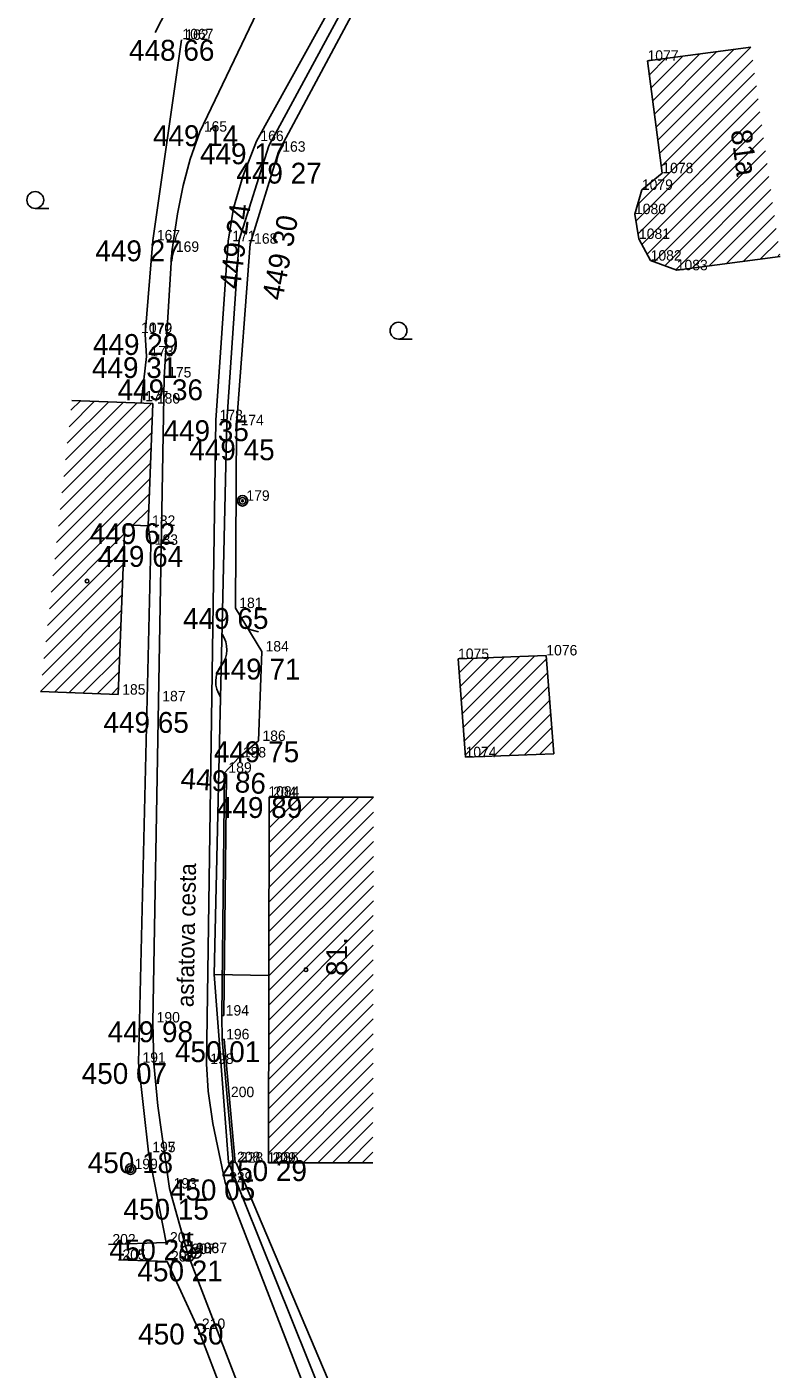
# Model space of a CAD drawing. Extents: x -559180 to -551373, y -1076947 to -1072071.
# Drawn here: x -553831.9 to -553795.8, y -1074969.2 to -1074904.8 of the extents above; entities that cross this region are included whole.
import ezdxf

# ---------------------------------------------------------------- set-up
doc = ezdxf.new("R2010")
doc.units = 0
for name, color, linetype in [('12_PLOTY', 7, 'Continuous'), ('13_PLOTY', 7, 'Continuous'), ('14_BUDOVY', 7, 'Continuous'), ('17_KOMUNIKACE', 7, 'Continuous'), ('18_POLOHOPIS', 7, 'Continuous'), ('1_VODA_ZN', 7, 'Continuous'), ('20_EL_ZN', 7, 'Continuous'), ('28_VODA', 7, 'Continuous'), ('2_VODOVOD', 7, 'Continuous'), ('30_SDEL_ZN', 7, 'Continuous'), ('32', 7, 'Continuous'), ('3_BODY', 7, 'Continuous'), ('45_ZN_KULTURY', 7, 'Continuous'), ('47_ZN_STAV_OBJ$', 7, 'Continuous'), ('52_POPIS_UCELOVY', 7, 'Continuous'), ('54_C_POPISNA', 7, 'Continuous'), ('6_VYSKY', 7, 'Continuous')]:
    doc.layers.add(name, color=color, linetype=linetype)

# ---------------------------------------------------------------- blocks, each defined once
blk = doc.blocks.new('POINT_DISPLAY')
blk.add_line((0, 0), (0, 0))
blk = doc.blocks.new('SLB')
at = {"layer": '20_EL_ZN'}
for radius in [0.25, 0.158, 0.05]:
    blk.add_circle((0, 0), radius, dxfattribs=at)
blk = doc.blocks.new('BZ')
at = {"layer": '47_ZN_STAV_OBJ$'}
blk.add_circle((0, 0), 0.0875, dxfattribs=at)
blk = doc.blocks.new('ZAHRAD')
at = {"layer": '45_ZN_KULTURY'}
blk.add_line((0, 0), (0.65, 0.003), dxfattribs=at)
blk.add_circle((0, 0.403), 0.403, dxfattribs=at)
blk = doc.blocks.new('HYP')
at = {"layer": '1_VODA_ZN'}
for p, q in [((-0.25, 0.9), (0.25, 0.9)), ((0, 0.375), (0, 0.9)), ((-0.265, -0.265), (0.265, 0.265))]:
    blk.add_line(p, q, dxfattribs=at)
blk.add_circle((0, 0), 0.375, dxfattribs=at)
blk = doc.blocks.new('SV')
at = {"layer": '1_VODA_ZN'}
blk.add_circle((0, 0), 0.25, dxfattribs=at)
blk = doc.blocks.new('SDEP')
at = {"layer": '30_SDEL_ZN'}
for centre, radius, start, end in [((0.75, -1.001), 1.251, 53.1529, 126.84692), ((2.25, 1), 1.25, 233.13001, 306.86981)]:
    blk.add_arc(centre, radius, start, end, dxfattribs=at)

msp = doc.modelspace()

# ---------------------------------------------------------------- linework, layer by layer
at = {"layer": '12_PLOTY'}
for p, q in [((-553819.86, -1074910.82), (-553815.76, -1074903.17)), ((-553824.51, -1074905.46), (-553825.87, -1074915.07)), ((-553821.21, -1074915.23), (-553819.86, -1074910.82)), ((-553825.87, -1074915.07), (-553826.24, -1074919.56)), ((-553821.86, -1074923.93), (-553821.21, -1074915.23)), ((-553826.24, -1074919.56), (-553826.18, -1074920.63)), ((-553826.18, -1074920.63), (-553826.44, -1074922.868)), ((-553821.92, -1074932.69), (-553821.86, -1074923.93)), ((-553826.1, -1074928.75), (-553825.97, -1074929.66)), ((-553825.97, -1074929.66), (-553826.56, -1074954.48)), ((-553821.92, -1074932.69), (-553820.66, -1074934.77)), ((-553820.66, -1074934.77), (-553821.92, -1074932.69)), ((-553821.299, -1074933.716), (-553821.184, -1074933.221)), ((-553821.297, -1074933.709), (-553820.809, -1074933.822)), ((-553820.66, -1074934.77), (-553820.81, -1074939.06)), ((-553820.81, -1074939.06), (-553821.75, -1074939.85)), ((-553821.75, -1074939.85), (-553822.44, -1074940.58)), ((-553822.44, -1074940.58), (-553822.57, -1074952.22)), ((-553822.341, -1074940.674), (-553822.47, -1074952.221)), ((-553822.47, -1074952.221), (-553822.341, -1074940.674)), ((-553822.341, -1074940.674), (-553822.44, -1074940.58)), ((-553822.57, -1074952.22), (-553822.55, -1074953.36)), ((-553822.57, -1074952.22), (-553822.47, -1074952.221)), ((-553822.55, -1074953.36), (-553822.45, -1074953.351)), ((-553822.55, -1074953.36), (-553822.32, -1074956.13)), ((-553821.928, -1074959.265), (-553822.45, -1074953.351)), ((-553826.56, -1074954.48), (-553826.09, -1074958.77)), ((-553822.32, -1074956.13), (-553822.03, -1074959.25)), ((-553826.09, -1074958.77), (-553825.24, -1074963.1)), ((-553822.03, -1074959.25), (-553821.89, -1074959.27)), ((-553814.56, -1074976.55), (-553821.89, -1074959.27)), ((-553825.24, -1074963.1), (-553828, -1074963.19)), ((-553827.52, -1074963.93), (-553825.19, -1074964.01)), ((-553825.19, -1074964.01), (-553823.71, -1074967.24)), ((-553823.71, -1074967.24), (-553821.87, -1074972.02))]:
    msp.add_line(p, q, dxfattribs=at)
at = {"layer": '13_PLOTY'}
for p, q in [((-553816.21, -1074902.93), (-553820.31, -1074910.54)), ((-553820.31, -1074910.54), (-553821.74, -1074915.04)), ((-553821.74, -1074915.04), (-553822.33, -1074923.75)), ((-553822.33, -1074923.75), (-553822.93, -1074950.25)), ((-553822.93, -1074950.25), (-553822.25, -1074959.25)), ((-553822.25, -1074959.25), (-553816.63, -1074973.23))]:
    msp.add_line(p, q, dxfattribs=at)
at = {"layer": '14_BUDOVY'}
for p, q in [((-553797.213, -1074905.807), (-553802.17, -1074906.46)), ((-553802.17, -1074906.46), (-553801.46, -1074911.85)), ((-553801.46, -1074911.85), (-553802.44, -1074912.65)), ((-553802.44, -1074912.65), (-553802.77, -1074913.81)), ((-553802.77, -1074913.81), (-553802.58, -1074915)), ((-553802.58, -1074915), (-553802.02, -1074916.04)), ((-553802.02, -1074916.04), (-553800.77, -1074916.5)), ((-553795.813, -1074915.847), (-553800.77, -1074916.5)), ((-553829.751, -1074922.738), (-553825.87, -1074922.89)), ((-553825.87, -1074922.89), (-553826.1, -1074928.75)), ((-553827.211, -1074928.706), (-553827.53, -1074936.84)), ((-553827.211, -1074928.706), (-553826.1, -1074928.75)), ((-553811.25, -1074935.13), (-553807.02, -1074934.96)), ((-553806.66, -1074939.67), (-553807.02, -1074934.96)), ((-553810.89, -1074939.84), (-553811.25, -1074935.13)), ((-553831.266, -1074936.693), (-553827.53, -1074936.84)), ((-553810.89, -1074939.84), (-553806.66, -1074939.67)), ((-553820.3, -1074941.75), (-553820.33, -1074959.27)), ((-553815.3, -1074941.759), (-553820.3, -1074941.75)), ((-553815.33, -1074959.279), (-553820.33, -1074959.27))]:
    msp.add_line(p, q, dxfattribs=at)
at = {"layer": '17_KOMUNIKACE'}
for p, q in [((-553816.7, -1074902.7), (-553820.91, -1074910.31)), ((-553820.31, -1074902.95), (-553823.62, -1074909.86)), ((-553824.96, -1074915.62), (-553825.33, -1074921.64)), ((-553822.26, -1074915.11), (-553822.86, -1074923.69)), ((-553825.33, -1074921.64), (-553825.61, -1074937.16)), ((-553822.86, -1074923.69), (-553823.31, -1074954.54)), ((-553825.61, -1074937.16), (-553825.88, -1074952.55)), ((-553825.07, -1074960.51), (-553824.2, -1074963.65)), ((-553822.41, -1074960.22), (-553817.76, -1074972.21)), ((-553824.2, -1074963.65), (-553821.43, -1074970.84))]:
    msp.add_line(p, q, dxfattribs=at)
for points in [[(-553823.62, -1074909.86), (-553824.085, -1074911.172), (-553824.42, -1074912.436), (-553824.692, -1074913.8), (-553824.96, -1074915.62)], [(-553820.91, -1074910.31), (-553821.57, -1074912.013), (-553822.004, -1074913.531), (-553822.26, -1074915.11)], [(-553825.88, -1074952.55), (-553825.824, -1074954.517), (-553825.636, -1074956.539), (-553825.07, -1074960.51)], [(-553823.31, -1074954.54), (-553823.227, -1074955.846), (-553823.008, -1074957.398), (-553822.41, -1074960.22)]]:
    msp.add_lwpolyline(points, dxfattribs=at)
at = {"layer": '18_POLOHOPIS'}
msp.add_line((-553822.93, -1074950.25), (-553820.315, -1074950.293), dxfattribs=at)
at = {"layer": '28_VODA'}
msp.add_line((-553818.029, -1074889.804), (-553825.763, -1074905.112), dxfattribs=at)
at = {"layer": '2_VODOVOD'}
for p, q in [((-553823.81, -1074963.6), (-553824.19, -1074963.61)), ((-553823.491, -1074963.369), (-553823.81, -1074963.6))]:
    msp.add_line(p, q, dxfattribs=at)
at = {"layer": '32'}
for p, q in [((-553801.834, -1074909.013), (-553798.842, -1074906.022)), ((-553801.751, -1074909.638), (-553798.027, -1074905.914)), ((-553801.669, -1074910.263), (-553797.213, -1074905.807)), ((-553802.163, -1074906.514), (-553802.099, -1074906.451)), ((-553802.081, -1074907.139), (-553801.285, -1074906.343)), ((-553801.998, -1074907.764), (-553800.471, -1074906.236)), ((-553801.916, -1074908.389), (-553799.656, -1074906.129)), ((-553801.587, -1074910.888), (-553797.126, -1074906.428)), ((-553801.504, -1074911.513), (-553797.04, -1074907.048)), ((-553802.641, -1074913.356), (-553796.953, -1074907.669)), ((-553802.717, -1074914.14), (-553796.867, -1074908.289)), ((-553802.62, -1074914.75), (-553796.78, -1074908.91)), ((-553802.434, -1074915.271), (-553796.694, -1074909.53)), ((-553802.187, -1074915.73), (-553796.607, -1074910.151)), ((-553801.851, -1074916.102), (-553796.521, -1074910.772)), ((-553801.334, -1074916.292), (-553796.434, -1074911.392)), ((-553800.817, -1074916.483), (-553796.348, -1074912.013)), ((-553800.03, -1074916.403), (-553796.261, -1074912.633)), ((-553799.216, -1074916.295), (-553796.175, -1074913.254)), ((-553798.402, -1074916.188), (-553796.088, -1074913.874)), ((-553797.587, -1074916.081), (-553796.002, -1074914.495)), ((-553796.773, -1074915.973), (-553795.915, -1074915.116)), ((-553795.958, -1074915.866), (-553795.828, -1074915.736)), ((-553829.802, -1074923.208), (-553829.348, -1074922.754)), ((-553830.233, -1074927.174), (-553825.945, -1074922.887)), ((-553830.147, -1074926.381), (-553826.626, -1074922.86)), ((-553830.06, -1074925.588), (-553827.306, -1074922.834)), ((-553829.974, -1074924.795), (-553827.987, -1074922.807)), ((-553829.888, -1074924.001), (-553828.667, -1074922.78)), ((-553830.319, -1074927.968), (-553825.896, -1074923.545)), ((-553830.405, -1074928.761), (-553825.925, -1074924.281)), ((-553830.491, -1074929.554), (-553825.953, -1074925.017)), ((-553830.577, -1074930.347), (-553825.982, -1074925.752)), ((-553830.663, -1074931.14), (-553826.011, -1074926.488)), ((-553830.749, -1074931.934), (-553826.04, -1074927.224)), ((-553826.83, -1074928.721), (-553826.069, -1074927.96)), ((-553830.835, -1074932.727), (-553827.227, -1074929.119)), ((-553826.149, -1074928.748), (-553826.098, -1074928.696)), ((-553830.922, -1074933.52), (-553827.256, -1074929.855)), ((-553831.008, -1074934.313), (-553827.285, -1074930.591)), ((-553831.094, -1074935.107), (-553827.314, -1074931.327)), ((-553831.18, -1074935.9), (-553827.343, -1074932.063)), ((-553831.266, -1074936.693), (-553827.371, -1074932.798)), ((-553830.586, -1074936.72), (-553827.4, -1074933.534)), ((-553829.905, -1074936.747), (-553827.429, -1074934.27)), ((-553810.999, -1074938.414), (-553807.566, -1074934.982)), ((-553829.225, -1074936.773), (-553827.458, -1074935.006)), ((-553811.2, -1074935.787), (-553810.513, -1074935.1)), ((-553811.15, -1074936.444), (-553809.777, -1074935.071)), ((-553811.099, -1074937.101), (-553809.04, -1074935.041)), ((-553811.049, -1074937.758), (-553808.303, -1074935.012)), ((-553810.949, -1074939.071), (-553807.007, -1074935.13)), ((-553828.545, -1074936.8), (-553827.487, -1074935.742)), ((-553810.899, -1074939.728), (-553806.957, -1074935.787)), ((-553827.864, -1074936.827), (-553827.516, -1074936.478)), ((-553810.279, -1074939.815), (-553806.907, -1074936.443)), ((-553809.542, -1074939.786), (-553806.856, -1074937.1)), ((-553808.805, -1074939.756), (-553806.806, -1074937.757)), ((-553808.068, -1074939.727), (-553806.756, -1074938.414)), ((-553807.332, -1074939.697), (-553806.706, -1074939.071)), ((-553820.309, -1074946.768), (-553815.3, -1074941.759)), ((-553820.307, -1074946.059), (-553816.006, -1074941.758)), ((-553820.306, -1074945.351), (-553816.712, -1074941.756)), ((-553820.305, -1074944.643), (-553817.418, -1074941.755)), ((-553820.304, -1074943.934), (-553818.123, -1074941.754)), ((-553820.303, -1074943.226), (-553818.829, -1074941.753)), ((-553820.301, -1074942.518), (-553819.535, -1074941.751)), ((-553820.3, -1074941.809), (-553820.241, -1074941.75)), ((-553820.31, -1074947.476), (-553815.301, -1074942.467)), ((-553820.311, -1074948.184), (-553815.302, -1074943.176)), ((-553820.312, -1074948.893), (-553815.304, -1074943.884)), ((-553820.313, -1074949.601), (-553815.305, -1074944.592)), ((-553820.315, -1074950.309), (-553815.306, -1074945.301)), ((-553820.316, -1074951.018), (-553815.307, -1074946.009)), ((-553820.317, -1074951.726), (-553815.308, -1074946.717)), ((-553820.318, -1074952.434), (-553815.31, -1074947.426)), ((-553820.32, -1074953.142), (-553815.311, -1074948.134)), ((-553820.321, -1074953.851), (-553815.312, -1074948.842)), ((-553820.322, -1074954.559), (-553815.313, -1074949.551)), ((-553820.323, -1074955.267), (-553815.315, -1074950.259)), ((-553820.324, -1074955.976), (-553815.316, -1074950.967)), ((-553820.326, -1074956.684), (-553815.317, -1074951.675)), ((-553820.327, -1074957.392), (-553815.318, -1074952.384)), ((-553820.328, -1074958.101), (-553815.319, -1074953.092)), ((-553820.329, -1074958.809), (-553815.321, -1074953.8)), ((-553820.084, -1074959.27), (-553815.322, -1074954.509)), ((-553819.378, -1074959.272), (-553815.323, -1074955.217)), ((-553818.672, -1074959.273), (-553815.324, -1074955.925)), ((-553817.966, -1074959.274), (-553815.325, -1074956.634)), ((-553817.26, -1074959.276), (-553815.327, -1074957.342)), ((-553816.554, -1074959.277), (-553815.328, -1074958.05)), ((-553815.849, -1074959.278), (-553815.329, -1074958.759))]:
    msp.add_line(p, q, dxfattribs=at)

# ---------------------------------------------------------------- block references
at = {"layer": '12_PLOTY'}
msp.add_blockref('POINT_DISPLAY', (-553826.09, -1074958.77), dxfattribs=at)
at = {"layer": '1_VODA_ZN'}
for name, p in [('POINT_DISPLAY', (-553824.51, -1074905.46)), ('POINT_DISPLAY', (-553824.46, -1074905.43)), ('POINT_DISPLAY', (-553802.17, -1074906.46)), ('POINT_DISPLAY', (-553823.62, -1074909.86)), ('POINT_DISPLAY', (-553820.91, -1074910.31)), ('POINT_DISPLAY', (-553819.86, -1074910.82)), ('POINT_DISPLAY', (-553801.46, -1074911.85)), ('POINT_DISPLAY', (-553802.44, -1074912.65)), ('POINT_DISPLAY', (-553802.77, -1074913.81)), ('POINT_DISPLAY', (-553802.58, -1074915)), ('POINT_DISPLAY', (-553825.87, -1074915.07)), ('POINT_DISPLAY', (-553824.96, -1074915.62)), ('POINT_DISPLAY', (-553822.26, -1074915.11)), ('POINT_DISPLAY', (-553821.353, -1074915.104)), ('POINT_DISPLAY', (-553821.21, -1074915.23)), ('POINT_DISPLAY', (-553802.02, -1074916.04)), ('POINT_DISPLAY', (-553800.77, -1074916.5)), ('POINT_DISPLAY', (-553826.44, -1074919.51)), ('POINT_DISPLAY', (-553826.24, -1074919.56)), ('POINT_DISPLAY', (-553826.18, -1074920.63)), ('POINT_DISPLAY', (-553825.33, -1074921.64)), ('POINT_DISPLAY', (-553826.43, -1074922.78)), ('POINT_DISPLAY', (-553825.87, -1074922.89)), ('POINT_DISPLAY', (-553822.86, -1074923.69)), ('POINT_DISPLAY', (-553821.86, -1074923.93)), ('POINT_DISPLAY', (-553821.58, -1074927.55)), ('POINT_DISPLAY', (-553826.1, -1074928.75)), ('POINT_DISPLAY', (-553825.97, -1074929.66)), ('POINT_DISPLAY', (-553821.92, -1074932.69)), ('POINT_DISPLAY', (-553820.66, -1074934.77)), ('POINT_DISPLAY', (-553807.02, -1074934.96)), ('POINT_DISPLAY', (-553811.25, -1074935.13)), ('POINT_DISPLAY', (-553827.53, -1074936.84)), ('POINT_DISPLAY', (-553825.61, -1074937.16)), ('POINT_DISPLAY', (-553820.81, -1074939.06)), ('POINT_DISPLAY', (-553821.75, -1074939.85)), ('POINT_DISPLAY', (-553810.89, -1074939.84)), ('POINT_DISPLAY', (-553822.44, -1074940.58)), ('POINT_DISPLAY', (-553820.34, -1074941.73)), ('POINT_DISPLAY', (-553820.3, -1074941.75)), ('POINT_DISPLAY', (-553822.57, -1074952.22)), ('POINT_DISPLAY', (-553825.88, -1074952.55)), ('POINT_DISPLAY', (-553822.55, -1074953.36)), ('POINT_DISPLAY', (-553826.56, -1074954.48)), ('POINT_DISPLAY', (-553823.31, -1074954.54)), ('POINT_DISPLAY', (-553822.32, -1074956.13)), ('POINT_DISPLAY', (-553826.09, -1074958.77)), ('POINT_DISPLAY', (-553822.03, -1074959.25)), ('POINT_DISPLAY', (-553821.89, -1074959.27)), ('POINT_DISPLAY', (-553820.38, -1074959.27)), ('POINT_DISPLAY', (-553820.33, -1074959.27)), ('POINT_DISPLAY', (-553826.94, -1074959.58)), ('POINT_DISPLAY', (-553825.07, -1074960.51)), ('POINT_DISPLAY', (-553822.41, -1074960.22)), ('POINT_DISPLAY', (-553828, -1074963.19)), ('POINT_DISPLAY', (-553825.24, -1074963.1)), ('HYP', (-553824.19, -1074963.61)), ('POINT_DISPLAY', (-553827.52, -1074963.93)), ('POINT_DISPLAY', (-553825.542, -1074963.609)), ('POINT_DISPLAY', (-553824.2, -1074963.65)), ('POINT_DISPLAY', (-553824.19, -1074963.61)), ('SV', (-553823.81, -1074963.6)), ('POINT_DISPLAY', (-553823.81, -1074963.6)), ('POINT_DISPLAY', (-553825.19, -1074964.01)), ('POINT_DISPLAY', (-553823.71, -1074967.24))]:
    msp.add_blockref(name, p, dxfattribs=at)
at = {"layer": '20_EL_ZN'}
for p in [(-553821.58, -1074927.55), (-553826.94, -1074959.58)]:
    msp.add_blockref('SLB', p, dxfattribs=at)
at = {"layer": '30_SDEL_ZN', "xscale": 1.0000001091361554, "yscale": 1.0000001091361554, "rotation": 88.70295162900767}
msp.add_blockref('SDEP', (-553822.629, -1074936.946), dxfattribs=at)
at = {"layer": '32'}
for p in [(-553797.213, -1074905.807), (-553811.25, -1074935.13), (-553831.266, -1074936.693), (-553815.3, -1074941.759)]:
    msp.add_blockref('POINT_DISPLAY', p, dxfattribs=at)
at = {"layer": '45_ZN_KULTURY'}
for p in [(-553831.511, -1074913.538), (-553814.104, -1074919.801)]:
    msp.add_blockref('ZAHRAD', p, dxfattribs=at)
at = {"layer": '47_ZN_STAV_OBJ$'}
for p in [(-553829.029, -1074931.4), (-553818.539, -1074950.026)]:
    msp.add_blockref('BZ', p, dxfattribs=at)

# ---------------------------------------------------------------- texts
at = {"layer": '3_BODY'}
for s, p in [('1067', (-553824.46, -1074905.43)), (' 162', (-553824.51, -1074905.46)), ('1077', (-553802.17, -1074906.46)), (' 165', (-553823.62, -1074909.86)), (' 166', (-553820.91, -1074910.31)), (' 163', (-553819.86, -1074910.82)), ('1078', (-553801.46, -1074911.85)), ('1079', (-553802.44, -1074912.65)), ('1080', (-553802.77, -1074913.81)), (' 167', (-553825.87, -1074915.07)), (' 171', (-553822.26, -1074915.11)), (' 168', (-553821.21, -1074915.23)), ('1081', (-553802.58, -1074915)), (' 169', (-553824.96, -1074915.62)), ('1082', (-553802.02, -1074916.04)), ('1083', (-553800.77, -1074916.5)), ('1070', (-553826.44, -1074919.51)), (' 172', (-553826.24, -1074919.56)), (' 173', (-553826.18, -1074920.63)), (' 175', (-553825.33, -1074921.64)), (' 177', (-553826.43, -1074922.78)), (' 180', (-553825.87, -1074922.89)), (' 178', (-553822.86, -1074923.69)), (' 174', (-553821.86, -1074923.93)), (' 179', (-553821.58, -1074927.55)), (' 182', (-553826.1, -1074928.75)), (' 183', (-553825.97, -1074929.66)), (' 181', (-553821.92, -1074932.69)), (' 184', (-553820.66, -1074934.77)), ('1075', (-553811.25, -1074935.13)), ('1076', (-553807.02, -1074934.96)), (' 185', (-553827.53, -1074936.84)), (' 187', (-553825.61, -1074937.16)), (' 186', (-553820.81, -1074939.06)), (' 188', (-553821.75, -1074939.85)), ('1074', (-553810.89, -1074939.84)), (' 189', (-553822.44, -1074940.58)), ('1084', (-553820.34, -1074941.73)), (' 204', (-553820.3, -1074941.75)), (' 194', (-553822.57, -1074952.22)), (' 190', (-553825.88, -1074952.55)), (' 196', (-553822.55, -1074953.36)), (' 191', (-553826.56, -1074954.48)), (' 198', (-553823.31, -1074954.54)), (' 200', (-553822.32, -1074956.13)), (' 195', (-553826.09, -1074958.77)), (' 197', (-553826.09, -1074958.77)), (' 208', (-553822.03, -1074959.25)), (' 228', (-553821.89, -1074959.27)), ('1085', (-553820.38, -1074959.27)), (' 209', (-553820.33, -1074959.27)), (' 199', (-553826.94, -1074959.58)), (' 193', (-553825.07, -1074960.51)), (' 229', (-553822.41, -1074960.22)), (' 201', (-553825.24, -1074963.1)), (' 202', (-553828, -1074963.19)), ('1086', (-553824.19, -1074963.61)), (' 207', (-553824.2, -1074963.65)), ('1087', (-553823.81, -1074963.6)), (' 205', (-553827.52, -1074963.93)), (' 206', (-553825.19, -1074964.01)), (' 210', (-553823.71, -1074967.24))]:
    msp.add_text(s, height=0.5, dxfattribs=at).set_placement(p)
at = {"layer": '52_POPIS_UCELOVY'}
msp.add_text('asfatova cesta', height=0.8, rotation=88.99491, dxfattribs=at).set_placement((-553823.924, -1074951.823))
at = {"layer": '54_C_POPISNA'}
for s, rotation, p in [('81a', 277.50411, (-553798.181, -1074909.821)), ('81.', 89.90189, (-553816.566, -1074950.324))]:
    msp.add_text(s, height=1, rotation=rotation, dxfattribs=at).set_placement(p)
at = {"layer": '6_VYSKY'}
for s, p in [('448 66', (-553827.015, -1074906.46)), ('449 14', (-553825.87, -1074910.55)), ('449 17', (-553823.616, -1074911.42)), ('449 27', (-553821.873, -1074912.349)), ('449 27', (-553828.631, -1074916.07)), ('449 29', (-553828.745, -1074920.56)), ('449 31', (-553828.794, -1074921.667)), ('449 36', (-553827.562, -1074922.731)), ('449 35', (-553825.365, -1074924.69)), ('449 45', (-553824.128, -1074925.605)), ('449 62', (-553828.897, -1074929.623)), ('449 64', (-553828.511, -1074930.715)), ('449 65', (-553824.425, -1074933.69)), ('449 71', (-553822.891, -1074936.116)), ('449 65', (-553828.242, -1074938.67)), ('449 75', (-553822.951, -1074940.079)), ('449 89', (-553822.805, -1074942.75)), ('449 98', (-553828.039, -1074953.496)), ('450 01', (-553824.818, -1074954.451)), ('450 07', (-553829.284, -1074955.498)), ('450 18', (-553828.996, -1074959.77)), ('450 29', (-553822.58, -1074960.152)), ('450 05', (-553825.061, -1074961.074)), ('450 15', (-553827.284, -1074962.002)), ('450 29', (-553827.963, -1074963.954)), ('450 21', (-553826.614, -1074964.96)), ('450 30', (-553826.579, -1074967.985))]:
    msp.add_text(s, height=1, dxfattribs=at).set_placement(p)
for s, rotation, p in [('449 24', 82.82343, (-553821.698, -1074917.439)), ('449 30', 79.22687, (-553819.67, -1074917.99)), ('449 86', 356.17897, (-553824.568, -1074941.338))]:
    msp.add_text(s, height=1, rotation=rotation, dxfattribs=at).set_placement(p)

doc.saveas('drawing.dxf')
